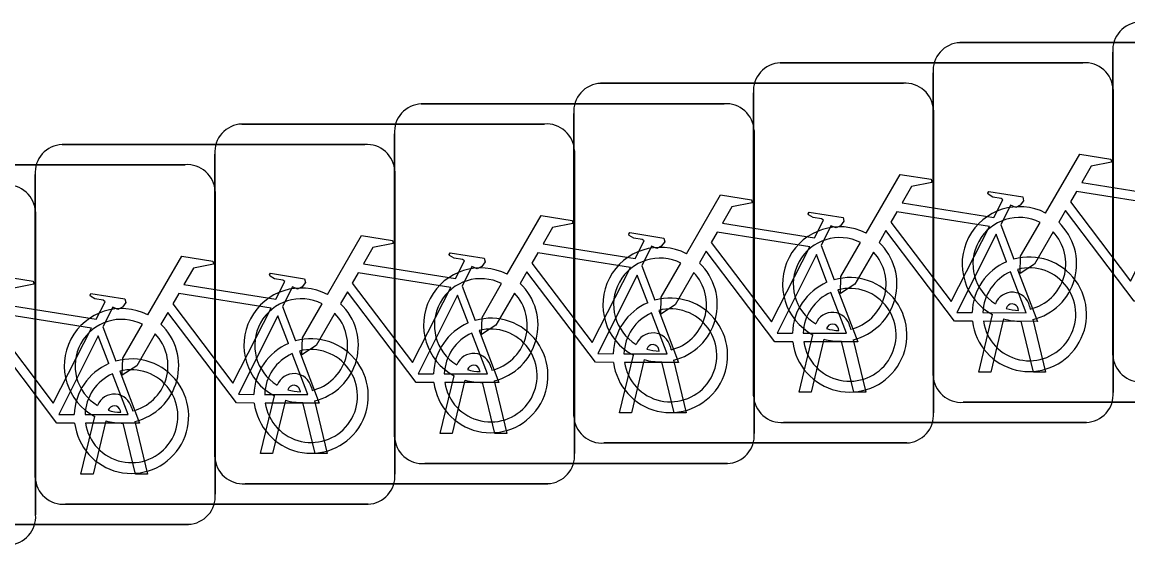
# Model space of a CAD drawing. Extents: x 162184 to 163154, y 385507 to 386516.
# Drawn here: x 162758.762 to 162761.834, y 386425.324 to 386426.777 of the extents above; entities that cross this region are included whole.
import ezdxf

# ---------------------------------------------------------------- set-up
doc = ezdxf.new("R2010")
doc.units = 0
doc.layers.add('IMGEO_Fietsenrek', color=7, linetype='Continuous')

msp = doc.modelspace()

# ---------------------------------------------------------------- linework, layer by layer
at = {"layer": 'IMGEO_Fietsenrek'}
for p, q in [((162761.3669, 386426.7195), (162762.2078, 386426.7195)), ((162762.2078, 386426.7195), (162761.3669, 386426.7195)), ((162761.7915, 386425.8519), (162761.7915, 386426.6928)), ((162761.7915, 386426.6928), (162761.7915, 386425.8519)), ((162760.8679, 386426.6635), (162761.7088, 386426.6635)), ((162761.7088, 386426.6635), (162760.8679, 386426.6635)), ((162761.2925, 386425.7949), (162761.2925, 386426.6358)), ((162761.2925, 386426.6358), (162761.2925, 386425.7949)), ((162760.3689, 386426.6065), (162761.2098, 386426.6065)), ((162761.2098, 386426.6065), (162760.3689, 386426.6065)), ((162760.7935, 386425.7389), (162760.7935, 386426.5798)), ((162760.7935, 386426.5798), (162760.7935, 386425.7389)), ((162761.7925, 386426.5891), (162761.7925, 386425.7482)), ((162761.7925, 386425.7482), (162761.7925, 386426.5891)), ((162759.8709, 386426.5495), (162760.7118, 386426.5495)), ((162760.7118, 386426.5495), (162759.8709, 386426.5495)), ((162760.2945, 386425.6819), (162760.2945, 386426.5228)), ((162760.2945, 386426.5228), (162760.2945, 386425.6819)), ((162761.2935, 386426.5321), (162761.2935, 386425.6912)), ((162761.2935, 386425.6912), (162761.2935, 386426.5321)), ((162759.3719, 386426.4935), (162760.2128, 386426.4935)), ((162760.2128, 386426.4935), (162759.3719, 386426.4935)), ((162759.7965, 386425.6249), (162759.7965, 386426.4658)), ((162759.7965, 386426.4658), (162759.7965, 386425.6249)), ((162760.7955, 386426.4751), (162760.7955, 386425.6342)), ((162760.7955, 386425.6342), (162760.7955, 386426.4751)), ((162758.8729, 386426.4365), (162759.7138, 386426.4365)), ((162759.7138, 386426.4365), (162758.8729, 386426.4365)), ((162760.2965, 386426.4191), (162760.2965, 386425.5782)), ((162760.2965, 386425.5782), (162760.2965, 386426.4191)), ((162759.2975, 386425.5689), (162759.2975, 386426.4098)), ((162759.2975, 386426.4098), (162759.2975, 386425.5689)), ((162758.3739, 386426.3805), (162759.2148, 386426.3805)), ((162759.2148, 386426.3805), (162758.3739, 386426.3805)), ((162759.7975, 386426.3621), (162759.7975, 386425.5212)), ((162759.7975, 386425.5212), (162759.7975, 386426.3621)), ((162758.7985, 386425.5119), (162758.7985, 386426.3528)), ((162758.7985, 386426.3528), (162758.7985, 386425.5119)), ((162759.2985, 386426.3061), (162759.2985, 386425.4652)), ((162759.2985, 386425.4652), (162759.2985, 386426.3061)), ((162758.7995, 386426.2491), (162758.7995, 386425.4082)), ((162758.7995, 386425.4082), (162758.7995, 386426.2491)), ((162761.4802, 386426.2132), (162761.5165, 386426.118)), ((162760.9812, 386426.1562), (162761.0175, 386426.061)), ((162760.4832, 386426.0992), (162760.5195, 386426.004)), ((162759.9842, 386426.0432), (162760.0205, 386425.948)), ((162759.4852, 386425.9862), (162759.5215, 386425.891)), ((162761.4195, 386425.8043), (162761.4578, 386425.9643)), ((162761.5299, 386425.9759), (162761.5289, 386425.9802)), ((162761.5606, 386425.9874), (162761.5624, 386425.9795)), ((162758.9862, 386425.9302), (162759.0225, 386425.835)), ((162761.0616, 386425.9314), (162761.0634, 386425.9235)), ((162761.4882, 386425.9521), (162761.4529, 386425.8043)), ((162761.571, 386425.8043), (162761.5371, 386425.946)), ((162761.5694, 386425.9503), (162761.6044, 386425.8043)), ((162760.9205, 386425.7483), (162760.9588, 386425.9083)), ((162761.0309, 386425.9199), (162761.0299, 386425.9242)), ((162760.5319, 386425.8629), (162760.5309, 386425.8672)), ((162760.5626, 386425.8744), (162760.5644, 386425.8665)), ((162760.9892, 386425.8961), (162760.9539, 386425.7483)), ((162761.072, 386425.7483), (162761.0381, 386425.89)), ((162761.0704, 386425.8943), (162761.1054, 386425.7483)), ((162760.4215, 386425.6913), (162760.4598, 386425.8513)), ((162760.4902, 386425.8391), (162760.4549, 386425.6913)), ((162760.5714, 386425.8373), (162760.6064, 386425.6913)), ((162760.0339, 386425.8059), (162760.0329, 386425.8102)), ((162760.0646, 386425.8174), (162760.0664, 386425.8095)), ((162760.573, 386425.6913), (162760.5391, 386425.833)), ((162761.4529, 386425.8043), (162761.4195, 386425.8043)), ((162761.6044, 386425.8043), (162761.571, 386425.8043)), ((162759.9235, 386425.6343), (162759.9618, 386425.7943)), ((162759.9922, 386425.7821), (162759.9569, 386425.6343)), ((162760.075, 386425.6343), (162760.0411, 386425.776)), ((162760.0734, 386425.7803), (162760.1084, 386425.6343)), ((162759.5349, 386425.7499), (162759.5339, 386425.7542)), ((162759.5656, 386425.7614), (162759.5674, 386425.7535)), ((162760.9539, 386425.7483), (162760.9205, 386425.7483)), ((162761.1054, 386425.7483), (162761.072, 386425.7483)), ((162759.4245, 386425.5783), (162759.4628, 386425.7383)), ((162759.4932, 386425.7261), (162759.4579, 386425.5783)), ((162759.576, 386425.5783), (162759.5421, 386425.72)), ((162759.5744, 386425.7243), (162759.6094, 386425.5783)), ((162762.2171, 386425.7205), (162761.3762, 386425.7205)), ((162761.3762, 386425.7205), (162762.2171, 386425.7205)), ((162759.0359, 386425.6929), (162759.0349, 386425.6972)), ((162759.0666, 386425.7044), (162759.0684, 386425.6965)), ((162760.4549, 386425.6913), (162760.4215, 386425.6913)), ((162760.6064, 386425.6913), (162760.573, 386425.6913)), ((162758.9255, 386425.5213), (162758.9638, 386425.6813)), ((162758.9942, 386425.6691), (162758.9589, 386425.5213)), ((162759.077, 386425.5213), (162759.0431, 386425.663)), ((162759.0754, 386425.6673), (162759.1104, 386425.5213)), ((162761.7181, 386425.6645), (162760.8772, 386425.6645)), ((162760.8772, 386425.6645), (162761.7181, 386425.6645)), ((162759.9569, 386425.6343), (162759.9235, 386425.6343)), ((162760.1084, 386425.6343), (162760.075, 386425.6343)), ((162761.2191, 386425.6075), (162760.3782, 386425.6075)), ((162760.3782, 386425.6075), (162761.2191, 386425.6075)), ((162759.4579, 386425.5783), (162759.4245, 386425.5783)), ((162759.6094, 386425.5783), (162759.576, 386425.5783)), ((162760.7211, 386425.5505), (162759.8802, 386425.5505)), ((162759.8802, 386425.5505), (162760.7211, 386425.5505)), ((162758.9589, 386425.5213), (162758.9255, 386425.5213)), ((162759.1104, 386425.5213), (162759.077, 386425.5213)), ((162760.2221, 386425.4945), (162759.3812, 386425.4945)), ((162759.3812, 386425.4945), (162760.2221, 386425.4945)), ((162759.7231, 386425.4375), (162758.8822, 386425.4375)), ((162758.8822, 386425.4375), (162759.7231, 386425.4375)), ((162759.2241, 386425.3815), (162758.3832, 386425.3815)), ((162758.3832, 386425.3815), (162759.2241, 386425.3815))]:
    msp.add_line(p, q, dxfattribs=at)
for points in [[(162761.6051, 386426.2462), (162761.6998, 386426.4097), (162761.786, 386426.3959), (162761.7877, 386426.3872), (162761.7316, 386426.3763), (162761.7054, 386426.331), (162761.9606, 386426.2902)], [(162761.1061, 386426.1902), (162761.2008, 386426.3537), (162761.287, 386426.3399), (162761.2887, 386426.3312), (162761.2326, 386426.3203), (162761.2064, 386426.275), (162761.4616, 386426.2342)], [(162760.6071, 386426.1332), (162760.7018, 386426.2967), (162760.788, 386426.2829), (162760.7897, 386426.2742), (162760.7336, 386426.2633), (162760.7074, 386426.218), (162760.9626, 386426.1772)], [(162761.4616, 386426.2342), (162761.4866, 386426.283), (162761.4815, 386426.287), (162761.4583, 386426.2907), (162761.4456, 386426.2982), (162761.4446, 386426.3013), (162761.4468, 386426.3059), (162761.5416, 386426.2908), (162761.5439, 386426.2805), (162761.5345, 386426.2681), (162761.5221, 386426.2617), (162761.5076, 386426.2679), (162761.4802, 386426.2132)], [(162761.9477, 386426.265), (162761.6909, 386426.306), (162761.6742, 386426.2772), (162761.8412, 386426.0569), (162761.9477, 386426.265)], [(162760.1091, 386426.0762), (162760.2038, 386426.2397), (162760.29, 386426.2259), (162760.2917, 386426.2172), (162760.2356, 386426.2063), (162760.2094, 386426.161), (162760.4646, 386426.1202)], [(162760.9626, 386426.1772), (162760.9876, 386426.226), (162760.9825, 386426.23), (162760.9593, 386426.2337), (162760.9466, 386426.2412), (162760.9456, 386426.2443), (162760.9478, 386426.2489), (162761.0426, 386426.2338), (162761.0449, 386426.2235), (162761.0355, 386426.2111), (162761.0231, 386426.2047), (162761.0086, 386426.2109), (162760.9812, 386426.1562)], [(162761.4487, 386426.209), (162761.1919, 386426.25), (162761.1752, 386426.2212), (162761.3422, 386426.0009), (162761.4487, 386426.209)], [(162761.9008, 386426.0015), (162761.8511, 386426.0016), (162761.6604, 386426.2533), (162761.6414, 386426.2205)], [(162761.6258, 386426.1937), (162761.5742, 386426.1045), (162761.5343, 386426.0785), (162761.5355, 386426.126), (162761.59, 386426.2202)], [(162759.6101, 386426.0202), (162759.7048, 386426.1837), (162759.791, 386426.1699), (162759.7927, 386426.1612), (162759.7366, 386426.1503), (162759.7104, 386426.105), (162759.9656, 386426.0642)], [(162760.4646, 386426.1202), (162760.4896, 386426.169), (162760.4845, 386426.173), (162760.4613, 386426.1767), (162760.4486, 386426.1842), (162760.4476, 386426.1873), (162760.4498, 386426.1919), (162760.5446, 386426.1768), (162760.5469, 386426.1665), (162760.5375, 386426.1541), (162760.5251, 386426.1477), (162760.5106, 386426.1539), (162760.4832, 386426.0992)], [(162760.9497, 386426.152), (162760.6929, 386426.193), (162760.6762, 386426.1642), (162760.8432, 386425.9439), (162760.9497, 386426.152)], [(162761.4018, 386425.9455), (162761.3521, 386425.9456), (162761.1614, 386426.1973), (162761.1424, 386426.1645)], [(162761.4967, 386426.111), (162761.4674, 386426.1878), (162761.358, 386425.9697), (162761.4007, 386425.9696)], [(162761.1268, 386426.1377), (162761.0752, 386426.0485), (162761.0353, 386426.0225), (162761.0365, 386426.07), (162761.091, 386426.1642)], [(162759.1111, 386425.9632), (162759.2058, 386426.1267), (162759.292, 386426.1129), (162759.2937, 386426.1042), (162759.2376, 386426.0933), (162759.2114, 386426.048), (162759.4666, 386426.0072)], [(162759.9656, 386426.0642), (162759.9906, 386426.113), (162759.9855, 386426.117), (162759.9623, 386426.1207), (162759.9496, 386426.1282), (162759.9486, 386426.1313), (162759.9508, 386426.1359), (162760.0456, 386426.1208), (162760.0479, 386426.1105), (162760.0385, 386426.0981), (162760.0261, 386426.0917), (162760.0116, 386426.0979), (162759.9842, 386426.0432)], [(162760.4517, 386426.095), (162760.1949, 386426.136), (162760.1782, 386426.1072), (162760.3452, 386425.8869), (162760.4517, 386426.095)], [(162760.9028, 386425.8885), (162760.8531, 386425.8886), (162760.6624, 386426.1403), (162760.6434, 386426.1075)], [(162760.9977, 386426.054), (162760.9684, 386426.1308), (162760.859, 386425.9127), (162760.9017, 386425.9126)], [(162760.4048, 386425.8315), (162760.3551, 386425.8316), (162760.1644, 386426.0833), (162760.1454, 386426.0505)], [(162760.6278, 386426.0807), (162760.5762, 386425.9915), (162760.5363, 386425.9655), (162760.5375, 386426.013), (162760.592, 386426.1072)], [(162761.4307, 386425.9695), (162761.5506, 386425.9693), (162761.5074, 386426.0829)], [(162761.5272, 386426.0898), (162761.5822, 386425.9452), (162761.4321, 386425.9455)], [(162758.6121, 386425.9072), (162758.7068, 386426.0707), (162758.793, 386426.0569), (162758.7947, 386426.0482), (162758.7386, 386426.0373), (162758.7124, 386425.992), (162758.9676, 386425.9512)], [(162759.4666, 386426.0072), (162759.4916, 386426.056), (162759.4865, 386426.06), (162759.4633, 386426.0637), (162759.4506, 386426.0712), (162759.4496, 386426.0743), (162759.4518, 386426.0789), (162759.5466, 386426.0638), (162759.5489, 386426.0535), (162759.5395, 386426.0411), (162759.5271, 386426.0347), (162759.5126, 386426.0409), (162759.4852, 386425.9862)], [(162759.9527, 386426.039), (162759.6959, 386426.08), (162759.6792, 386426.0512), (162759.8462, 386425.8309), (162759.9527, 386426.039)], [(162760.1298, 386426.0237), (162760.0782, 386425.9345), (162760.0383, 386425.9085), (162760.0395, 386425.956), (162760.094, 386426.0502)], [(162760.4997, 386425.997), (162760.4704, 386426.0738), (162760.361, 386425.8557), (162760.4037, 386425.8556)], [(162758.9676, 386425.9512), (162758.9926, 386426), (162758.9875, 386426.004), (162758.9643, 386426.0077), (162758.9516, 386426.0152), (162758.9506, 386426.0183), (162758.9528, 386426.0229), (162759.0476, 386426.0078), (162759.0499, 386425.9975), (162759.0405, 386425.9851), (162759.0281, 386425.9787), (162759.0136, 386425.9849), (162758.9862, 386425.9302)], [(162759.4537, 386425.982), (162759.1969, 386426.023), (162759.1802, 386425.9942), (162759.3472, 386425.7739), (162759.4537, 386425.982)], [(162759.9058, 386425.7755), (162759.8561, 386425.7756), (162759.6654, 386426.0273), (162759.6464, 386425.9945)], [(162760.9317, 386425.9125), (162761.0516, 386425.9123), (162761.0084, 386426.0259)], [(162761.0282, 386426.0328), (162761.0832, 386425.8882), (162760.9331, 386425.8885)], [(162759.6308, 386425.9677), (162759.5792, 386425.8785), (162759.5393, 386425.8525), (162759.5405, 386425.9), (162759.595, 386425.9942)], [(162760.0007, 386425.941), (162759.9714, 386426.0178), (162759.862, 386425.7997), (162759.9047, 386425.7996)], [(162758.9547, 386425.926), (162758.6979, 386425.967), (162758.6812, 386425.9382), (162758.8482, 386425.7179), (162758.9547, 386425.926)], [(162759.4068, 386425.7185), (162759.3571, 386425.7186), (162759.1664, 386425.9703), (162759.1474, 386425.9375)], [(162759.5017, 386425.884), (162759.4724, 386425.9608), (162759.363, 386425.7427), (162759.4057, 386425.7426)], [(162760.4337, 386425.8555), (162760.5536, 386425.8553), (162760.5104, 386425.9689)], [(162760.5302, 386425.9758), (162760.5852, 386425.8312), (162760.4351, 386425.8315)], [(162759.1318, 386425.9107), (162759.0802, 386425.8215), (162759.0403, 386425.7955), (162759.0415, 386425.843), (162759.096, 386425.9372)], [(162758.9078, 386425.6625), (162758.8581, 386425.6626), (162758.6674, 386425.9143), (162758.6484, 386425.8815)], [(162759.0027, 386425.828), (162758.9734, 386425.9048), (162758.864, 386425.6867), (162758.9067, 386425.6866)], [(162759.9347, 386425.7995), (162760.0546, 386425.7993), (162760.0114, 386425.9129)], [(162760.0312, 386425.9198), (162760.0862, 386425.7752), (162759.9361, 386425.7755)], [(162759.4357, 386425.7425), (162759.5556, 386425.7423), (162759.5124, 386425.8559)], [(162759.5322, 386425.8628), (162759.5872, 386425.7182), (162759.4371, 386425.7185)], [(162759.0332, 386425.8068), (162759.0882, 386425.6622), (162758.9381, 386425.6625)], [(162758.9367, 386425.6865), (162759.0566, 386425.6863), (162759.0134, 386425.7999)]]:
    msp.add_lwpolyline(points, dxfattribs=at)
for centre, radius, start, end in [((162761.8692, 386426.6986), 0.0779, 92.4484, 184.2845), ((162761.8692, 386426.6986), 0.0779, 92.4484, 184.2845), ((162761.3702, 386426.6416), 0.0779, 92.4484, 184.2845), ((162761.3702, 386426.6416), 0.0779, 92.4484, 184.2845), ((162760.8712, 386426.5856), 0.0779, 92.4484, 184.2845), ((162760.8712, 386426.5856), 0.0779, 92.4484, 184.2845), ((162761.7146, 386426.5858), 0.0779, 2.4484, 94.2845), ((162761.7146, 386426.5858), 0.0779, 2.4484, 94.2845), ((162760.3722, 386426.5286), 0.0779, 92.4484, 184.2845), ((162760.3722, 386426.5286), 0.0779, 92.4484, 184.2845), ((162761.2156, 386426.5288), 0.0779, 2.4484, 94.2845), ((162761.2156, 386426.5288), 0.0779, 2.4484, 94.2845), ((162759.8742, 386426.4716), 0.0779, 92.4484, 184.2845), ((162759.8742, 386426.4716), 0.0779, 92.4484, 184.2845), ((162760.7176, 386426.4718), 0.0779, 2.4484, 94.2845), ((162760.7176, 386426.4718), 0.0779, 2.4484, 94.2845), ((162759.3752, 386426.4156), 0.0779, 92.4484, 184.2845), ((162759.3752, 386426.4156), 0.0779, 92.4484, 184.2845), ((162760.2186, 386426.4158), 0.0779, 2.4484, 94.2845), ((162760.2186, 386426.4158), 0.0779, 2.4484, 94.2845), ((162758.8762, 386426.3586), 0.0779, 92.4484, 184.2845), ((162758.8762, 386426.3586), 0.0779, 92.4484, 184.2845), ((162759.7196, 386426.3588), 0.0779, 2.4484, 94.2845), ((162759.7196, 386426.3588), 0.0779, 2.4484, 94.2845), ((162759.2206, 386426.3028), 0.0779, 2.4484, 94.2845), ((162759.2206, 386426.3028), 0.0779, 2.4484, 94.2845), ((162758.7216, 386426.2458), 0.0779, 2.4484, 94.2845), ((162758.7216, 386426.2458), 0.0779, 2.4484, 94.2845), ((162761.5321, 386426.1049), 0.159, 62.6766, 242.1369), ((162761.0331, 386426.0489), 0.159, 62.6766, 242.1369), ((162761.5321, 386426.1049), 0.129, 63.3192, 238.903), ((162761.5321, 386426.1049), 0.159, 283.5766, 46.6042), ((162761.0331, 386426.0489), 0.129, 63.3192, 238.903), ((162761.5321, 386426.1049), 0.129, 283.6043, 43.4302), ((162760.5341, 386425.9919), 0.159, 62.6766, 242.1369), ((162761.0331, 386426.0489), 0.159, 283.5766, 46.6042), ((162760.5341, 386425.9919), 0.129, 63.3192, 238.903), ((162761.0331, 386426.0489), 0.129, 283.6043, 43.4302), ((162761.5597, 386425.9649), 0.159, 187.0065, 105.7708), ((162760.0361, 386425.9349), 0.159, 62.6766, 242.1369), ((162760.5341, 386425.9919), 0.159, 283.5766, 46.6042), ((162761.5597, 386425.9649), 0.159, 113.3408, 178.3217), ((162761.5597, 386425.9649), 0.129, 113.923, 177.9556), ((162761.5597, 386425.9649), 0.129, 188.6715, 104.5883), ((162760.0361, 386425.9349), 0.129, 63.3192, 238.903), ((162760.0361, 386425.9349), 0.159, 283.5766, 46.6042), ((162760.5341, 386425.9919), 0.129, 283.6043, 43.4302), ((162761.0607, 386425.9079), 0.159, 113.3408, 178.3217), ((162761.0607, 386425.9079), 0.159, 187.0065, 105.7708), ((162759.5371, 386425.8789), 0.159, 62.6766, 242.1369), ((162760.0361, 386425.9349), 0.129, 283.6043, 43.4302), ((162761.0607, 386425.9079), 0.129, 113.923, 177.9556), ((162761.0607, 386425.9079), 0.129, 188.6715, 104.5883), ((162761.5119, 386425.9763), 0.0499, 12.8025, 158.6934), ((162759.5371, 386425.8789), 0.129, 63.3192, 238.903), ((162759.5371, 386425.8789), 0.159, 283.5766, 46.6042), ((162760.5627, 386425.8509), 0.159, 113.3408, 178.3217), ((162760.5627, 386425.8509), 0.159, 187.0065, 105.7708), ((162761.5119, 386425.9763), 0.0174, 12.8025, 163.4502), ((162759.0381, 386425.8219), 0.159, 62.6766, 242.1369), ((162759.5371, 386425.8789), 0.129, 283.6043, 43.4302), ((162760.5627, 386425.8509), 0.129, 113.923, 177.9556), ((162760.5627, 386425.8509), 0.129, 188.6715, 104.5883), ((162761.0129, 386425.9203), 0.0499, 12.8025, 158.6934), ((162761.5321, 386426.1049), 0.129, 253.415, 269.0204), ((162759.0381, 386425.8219), 0.129, 63.3192, 238.903), ((162759.0381, 386425.8219), 0.159, 283.5766, 46.6042), ((162760.0637, 386425.7949), 0.159, 113.3408, 178.3217), ((162760.0637, 386425.7949), 0.159, 187.0065, 105.7708), ((162761.0129, 386425.9203), 0.0174, 12.8025, 163.4502), ((162761.5321, 386426.1049), 0.159, 253.9967, 271.7867), ((162759.0381, 386425.8219), 0.129, 283.6043, 43.4302), ((162759.5647, 386425.7379), 0.159, 187.0065, 105.7708), ((162760.0637, 386425.7949), 0.129, 113.923, 177.9556), ((162760.0637, 386425.7949), 0.129, 188.6715, 104.5883), ((162760.5139, 386425.8633), 0.0499, 12.8025, 158.6934), ((162761.0331, 386426.0489), 0.129, 253.415, 269.0204), ((162759.5647, 386425.7379), 0.159, 113.3408, 178.3217), ((162759.5647, 386425.7379), 0.129, 188.6715, 104.5883), ((162760.5139, 386425.8633), 0.0174, 12.8025, 163.4502), ((162760.5341, 386425.9919), 0.129, 253.415, 269.0204), ((162761.0331, 386426.0489), 0.159, 253.9967, 271.7867), ((162759.0657, 386425.6819), 0.159, 187.0065, 105.7708), ((162759.5647, 386425.7379), 0.129, 113.923, 177.9556), ((162760.0159, 386425.8063), 0.0499, 12.8025, 158.6934), ((162760.5341, 386425.9919), 0.159, 253.9967, 271.7867), ((162761.8694, 386425.8552), 0.0779, 182.4484, 274.2845), ((162761.8694, 386425.8552), 0.0779, 182.4484, 274.2845), ((162759.0657, 386425.6819), 0.159, 113.3408, 178.3217), ((162759.0657, 386425.6819), 0.129, 188.6715, 104.5883), ((162760.0159, 386425.8063), 0.0174, 12.8025, 163.4502), ((162760.0361, 386425.9349), 0.129, 253.415, 269.0204), ((162759.0657, 386425.6819), 0.129, 113.923, 177.9556), ((162759.5169, 386425.7503), 0.0499, 12.8025, 158.6934), ((162760.0361, 386425.9349), 0.159, 253.9967, 271.7867), ((162761.3704, 386425.7982), 0.0779, 182.4484, 274.2845), ((162761.3704, 386425.7982), 0.0779, 182.4484, 274.2845), ((162759.0179, 386425.6933), 0.0499, 12.8025, 158.6934), ((162759.5169, 386425.7503), 0.0174, 12.8025, 163.4502), ((162759.5371, 386425.8789), 0.129, 253.415, 269.0204), ((162761.7148, 386425.7424), 0.0779, 272.4484, 4.2845), ((162761.7148, 386425.7424), 0.0779, 272.4484, 4.2845), ((162759.5371, 386425.8789), 0.159, 253.9967, 271.7867), ((162760.8714, 386425.7422), 0.0779, 182.4484, 274.2845), ((162760.8714, 386425.7422), 0.0779, 182.4484, 274.2845), ((162759.0179, 386425.6933), 0.0174, 12.8025, 163.4502), ((162759.0381, 386425.8219), 0.129, 253.415, 269.0204), ((162760.3724, 386425.6852), 0.0779, 182.4484, 274.2845), ((162760.3724, 386425.6852), 0.0779, 182.4484, 274.2845), ((162761.2158, 386425.6854), 0.0779, 272.4484, 4.2845), ((162761.2158, 386425.6854), 0.0779, 272.4484, 4.2845), ((162759.0381, 386425.8219), 0.159, 253.9967, 271.7867), ((162759.8744, 386425.6282), 0.0779, 182.4484, 274.2845), ((162759.8744, 386425.6282), 0.0779, 182.4484, 274.2845), ((162760.7178, 386425.6284), 0.0779, 272.4484, 4.2845), ((162760.7178, 386425.6284), 0.0779, 272.4484, 4.2845), ((162759.3754, 386425.5722), 0.0779, 182.4484, 274.2845), ((162759.3754, 386425.5722), 0.0779, 182.4484, 274.2845), ((162760.2188, 386425.5724), 0.0779, 272.4484, 4.2845), ((162760.2188, 386425.5724), 0.0779, 272.4484, 4.2845), ((162758.8764, 386425.5152), 0.0779, 182.4484, 274.2845), ((162758.8764, 386425.5152), 0.0779, 182.4484, 274.2845), ((162759.7198, 386425.5154), 0.0779, 272.4484, 4.2845), ((162759.7198, 386425.5154), 0.0779, 272.4484, 4.2845), ((162759.2208, 386425.4594), 0.0779, 272.4484, 4.2845), ((162759.2208, 386425.4594), 0.0779, 272.4484, 4.2845), ((162758.7218, 386425.4024), 0.0779, 272.4484, 4.2845), ((162758.7218, 386425.4024), 0.0779, 272.4484, 4.2845)]:
    msp.add_arc(centre, radius, start, end, dxfattribs=at)

doc.saveas('drawing.dxf')
